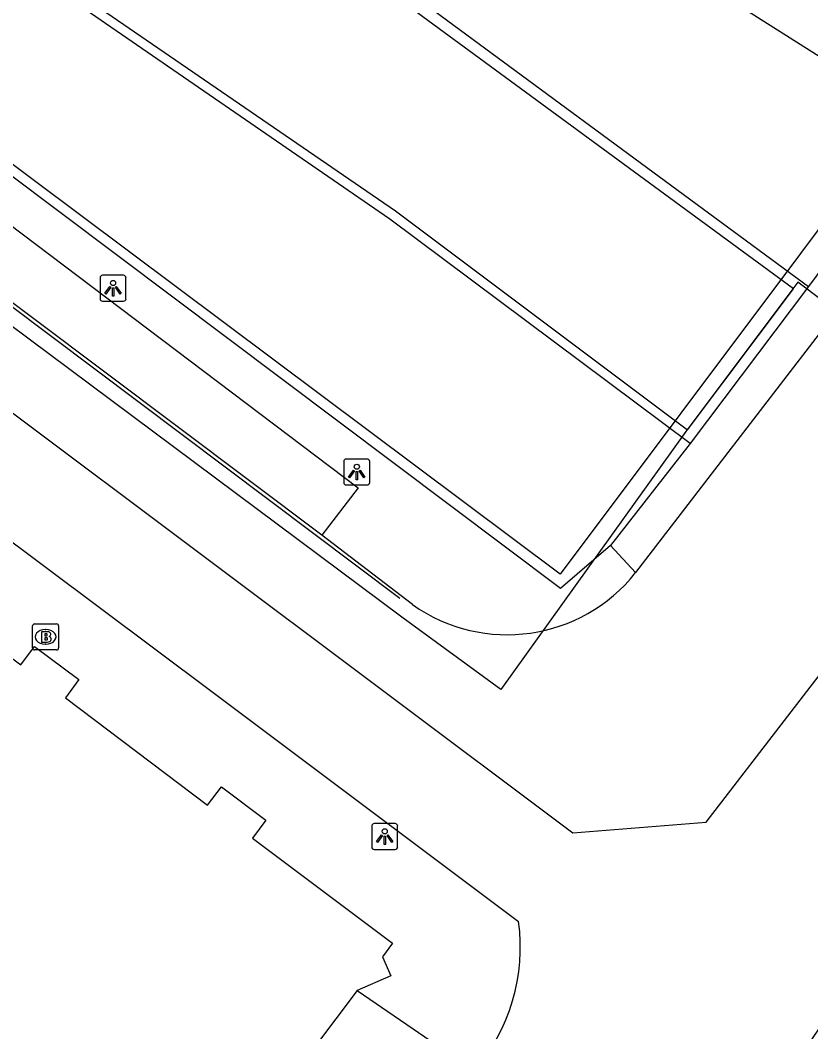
# Model space of a CAD drawing. Extents: x 159718 to 160783, y 383290 to 384030.
# Drawn here: x 160392.02 to 160422.45, y 383782.17 to 383821.12 of the extents above; entities that cross this region are included whole.
import ezdxf

# ---------------------------------------------------------------- set-up
doc = ezdxf.new("R2010")
doc.units = 0
for name, color, linetype in [('IMGEO_Brandkraan', 7, 'Continuous'), ('IMGEO_Hek', 7, 'Continuous'), ('IMGEO_Lichtpunt', 7, 'Continuous'), ('IMGEO_Lijnafwatering', 7, 'Continuous'), ('IMGEO_Muur', 7, 'Continuous'), ('IMGEO_Pand', 7, 'Continuous'), ('IMGEO_Pand_overbouw', 7, 'Continuous'), ('IMGEO_Pand_vergunning_verleend', 7, 'Continuous'), ('IMGEO_Rijbaan_lokaal_gesloten', 7, 'Continuous'), ('IMGEO_Rijbaan_lokaal_open', 7, 'Continuous'), ('IMGEO_Voetpad_open', 7, 'Continuous')]:
    doc.layers.add(name, color=color, linetype=linetype)

msp = doc.modelspace()

# ---------------------------------------------------------------- linework, layer by layer
at = {"layer": 'IMGEO_Brandkraan'}
for p, q in [((160392.492, 383796.948), (160392.492, 383797.8)), ((160392.567, 383797.874), (160393.419, 383797.874)), ((160392.98, 383797.654), (160393.005, 383797.654)), ((160393.493, 383797.8), (160393.493, 383796.948)), ((160393.419, 383796.874), (160392.567, 383796.874)), ((160393.003, 383797.094), (160392.978, 383797.094))]:
    msp.add_line(p, q, dxfattribs=at)
for points in [[(160392.492, 383796.948), (160392.492, 383797.8)], [(160392.567, 383797.874), (160393.419, 383797.874)], [(160393.493, 383797.8), (160393.493, 383796.948)], [(160392.84, 383797.574), (160392.84, 383797.174), (160393.053, 383797.174)], [(160393.071, 383797.574), (160392.84, 383797.574)], [(160393.019, 383797.493), (160392.965, 383797.493), (160392.965, 383797.417)], [(160392.965, 383797.417), (160393.018, 383797.417)], [(160393.027, 383797.341), (160392.965, 383797.341), (160392.965, 383797.26)], [(160392.965, 383797.26), (160393.027, 383797.26)], [(160393.419, 383796.874), (160392.567, 383796.874)]]:
    msp.add_lwpolyline(points, dxfattribs=at)
for centre, radius, start, end in [((160392.569, 383797.798), 0.0765, 91.552, 178.448), ((160392.569, 383797.798), 0.0765, 91.552, 178.448), ((160393.417, 383797.798), 0.0765, 1.552, 88.448), ((160393.417, 383797.798), 0.0765, 1.552, 88.448), ((160393.02, 383797.455), 0.0379, 267.8285, 90.9355), ((160393.028, 383797.3), 0.0404, 269.8759, 90.5077), ((160393.075, 383797.429), 0.145, 59.4692, 91.5367), ((160393.1, 383797.476), 0.0922, 285.5137, 58.1501), ((160393.105, 383797.284), 0.105, 301.3115, 78.989), ((160392.569, 383796.95), 0.0765, 181.552, 268.448), ((160392.569, 383796.95), 0.0765, 181.552, 268.448), ((160393.059, 383797.425), 0.251, 268.6676, 293.5347), ((160393.417, 383796.95), 0.0765, 271.552, 358.448), ((160393.417, 383796.95), 0.0765, 271.552, 358.448)]:
    msp.add_arc(centre, radius, start, end, dxfattribs=at)
for centre, major_axis, ratio, start_param, end_param in [((160392.979, 383797.374), (-0.387, 0.002), 0.722429, 4.712389, 7.853982), ((160393.004, 383797.374), (-0.39, 0.002), 0.717154, 1.570796, 4.712389)]:
    msp.add_ellipse(centre, major_axis=major_axis, ratio=ratio, start_param=start_param, end_param=end_param, dxfattribs=at)
at = {"layer": 'IMGEO_Hek'}
for points in [[(160355.475, 383833.178), (160413.288, 383789.833)], [(160413.288, 383789.833), (160418.423, 383790.239), (160437.283, 383814.733), (160440.696, 383818.695)]]:
    msp.add_lwpolyline(points, dxfattribs=at)
at = {"layer": 'IMGEO_Lichtpunt'}
for p, q in [((160395.994, 383811.301), (160395.186, 383811.301)), ((160395.994, 383811.301), (160395.186, 383811.301)), ((160395.092, 383811.206), (160395.092, 383810.399)), ((160395.092, 383811.206), (160395.092, 383810.399)), ((160396.088, 383810.399), (160396.088, 383811.206)), ((160396.088, 383810.399), (160396.088, 383811.206)), ((160395.186, 383810.305), (160395.994, 383810.305)), ((160395.186, 383810.305), (160395.994, 383810.305)), ((160404.473, 383804.131), (160404.473, 383803.324)), ((160404.473, 383804.131), (160404.473, 383803.324)), ((160405.375, 383804.226), (160404.567, 383804.226)), ((160405.375, 383804.226), (160404.567, 383804.226)), ((160405.469, 383803.324), (160405.469, 383804.131)), ((160405.469, 383803.324), (160405.469, 383804.131)), ((160404.567, 383803.23), (160405.375, 383803.23)), ((160404.567, 383803.23), (160405.375, 383803.23)), ((160405.55, 383790.089), (160405.55, 383789.282)), ((160405.55, 383790.089), (160405.55, 383789.282)), ((160406.452, 383790.184), (160405.644, 383790.184)), ((160406.452, 383790.184), (160405.644, 383790.184)), ((160406.546, 383789.282), (160406.546, 383790.089)), ((160406.546, 383789.282), (160406.546, 383790.089)), ((160405.644, 383789.188), (160406.452, 383789.188)), ((160405.644, 383789.188), (160406.452, 383789.188))]:
    msp.add_line(p, q, dxfattribs=at)
for points in [[(160395.466, 383810.87), (160395.505, 383810.842), (160395.317, 383810.58), (160395.279, 383810.607), (160395.466, 383810.87)], [(160395.568, 383810.822), (160395.615, 383810.822), (160395.615, 383810.5), (160395.568, 383810.5), (160395.568, 383810.822)], [(160395.678, 383810.842), (160395.716, 383810.869), (160395.903, 383810.607), (160395.864, 383810.579), (160395.678, 383810.842)], [(160404.847, 383803.795), (160404.886, 383803.767), (160404.698, 383803.505), (160404.66, 383803.532), (160404.847, 383803.795)], [(160404.949, 383803.747), (160404.996, 383803.747), (160404.996, 383803.425), (160404.949, 383803.425), (160404.949, 383803.747)], [(160405.059, 383803.767), (160405.097, 383803.794), (160405.284, 383803.532), (160405.245, 383803.504), (160405.059, 383803.767)], [(160405.924, 383789.753), (160405.963, 383789.725), (160405.775, 383789.463), (160405.737, 383789.49), (160405.924, 383789.753)], [(160406.026, 383789.705), (160406.073, 383789.705), (160406.073, 383789.383), (160406.026, 383789.383), (160406.026, 383789.705)], [(160406.136, 383789.725), (160406.174, 383789.752), (160406.361, 383789.49), (160406.322, 383789.462), (160406.136, 383789.725)]]:
    msp.add_lwpolyline(points, dxfattribs=at)
for centre in [(160395.591, 383811.004), (160404.972, 383803.929), (160406.049, 383789.887)]:
    msp.add_circle(centre, 0.0994, dxfattribs=at)
for centre, start, end in [((160395.186, 383811.206), 90, 180), ((160395.186, 383811.206), 90, 180), ((160395.994, 383811.206), 0, 90), ((160395.994, 383811.206), 0, 90), ((160395.186, 383810.399), 180, 270), ((160395.186, 383810.399), 180, 270), ((160395.994, 383810.399), 270, 0), ((160395.994, 383810.399), 270, 360), ((160404.567, 383804.131), 90, 180), ((160404.567, 383804.131), 90, 180), ((160405.375, 383804.131), 0, 90), ((160405.375, 383804.131), 0, 90), ((160404.567, 383803.324), 180, 270), ((160404.567, 383803.324), 180, 270), ((160405.375, 383803.324), 270, 0), ((160405.375, 383803.324), 270, 360), ((160405.644, 383790.089), 90, 180), ((160405.644, 383790.089), 90, 180), ((160406.452, 383790.089), 0, 90), ((160406.452, 383790.089), 0, 90), ((160405.644, 383789.282), 180, 270), ((160405.644, 383789.282), 180, 270), ((160406.452, 383789.282), 270, 0), ((160406.452, 383789.282), 270, 360)]:
    msp.add_arc(centre, 0.0946, start, end, dxfattribs=at)
at = {"layer": 'IMGEO_Lijnafwatering'}
msp.add_lwpolyline([(160406.632, 383798.856), (160391.52, 383810.213)], dxfattribs=at)
at = {"layer": 'IMGEO_Muur'}
for points in [[(160393.765, 383822.513), (160406.462, 383813.782), (160417.71, 383805.35), (160421.781, 383810.784), (160398.014, 383828.232)], [(160404.87, 383823.776), (160422.357, 383810.868)], [(160417.805, 383804.82), (160406.251, 383813.46), (160393.534, 383822.234), (160393.765, 383822.513)], [(160422.357, 383810.868), (160417.805, 383804.82)]]:
    msp.add_lwpolyline(points, dxfattribs=at)
at = {"layer": 'IMGEO_Pand'}
for points in [[(160391.356, 383796.814), (160392.037, 383796.305), (160392.565, 383797.01), (160394.271, 383795.733), (160393.761, 383795.022), (160399.232, 383790.901), (160399.761, 383791.604), (160401.469, 383790.317), (160400.962, 383789.622), (160406.351, 383785.577), (160405.964, 383785.06), (160406.289, 383784.318), (160404.985, 383783.761)], [(160404.985, 383783.761), (160395.169, 383770.718)]]:
    msp.add_lwpolyline(points, dxfattribs=at)
at = {"layer": 'IMGEO_Pand_overbouw'}
msp.add_lwpolyline([(160422.396, 383781.748), (160424.644, 383785.027), (160435.644, 383800.72), (160421.957, 383811.035), (160417.644, 383805.284), (160410.519, 383795.343), (160406.702, 383798.133), (160363.609, 383830.299), (160362.515, 383835.989), (160368.202, 383844.085), (160372.562, 383846.894), (160377.154, 383853.385), (160374.874, 383855.245), (160372.287, 383855.712), (160369.97, 383855.655), (160367.879, 383854.988), (160365.627, 383854.055), (160356.799, 383842.375), (160350.082, 383847.451), (160346.94, 383843.293), (160349.913, 383841.045), (160343.905, 383833.097), (160327.03, 383845.851), (160322.711, 383834.557)], dxfattribs=at)
at = {"layer": 'IMGEO_Pand_vergunning_verleend'}
msp.add_lwpolyline([(160362.934, 383837.123), (160385.245, 383866.918), (160402.874, 383853.705), (160400.876, 383851.024), (160415.528, 383840.103), (160431.302, 383824.497), (160412.798, 383799.786), (160362.934, 383837.123)], dxfattribs=at)
at = {"layer": 'IMGEO_Rijbaan_lokaal_gesloten'}
for points in [[(160351.783, 383830.991), (160362.943, 383822.569), (160399.392, 383795.277), (160411.204, 383786.414)], [(160433.282, 383823.133), (160430.876, 383819.576), (160415.708, 383799.849)], [(160403.623, 383801.29), (160384.176, 383815.896)], [(160407.12, 383798.618), (160403.623, 383801.29)]]:
    msp.add_lwpolyline(points, dxfattribs=at)
for centre, radius, start, end in [((160410.763, 383803.772), 6.312, 234.741, 321.5734), ((160403.929, 383785.439), 7.34, 319.3754, 7.6321)]:
    msp.add_arc(centre, radius, start, end, dxfattribs=at)
at = {"layer": 'IMGEO_Rijbaan_lokaal_open'}
for points in [[(160409.128, 383829.369), (160417.749, 383822.942), (160426.971, 383817.089)], [(160426.971, 383817.089), (160422.357, 383810.868)]]:
    msp.add_lwpolyline(points, dxfattribs=at)
at = {"layer": 'IMGEO_Voetpad_open'}
for points in [[(160414.737, 383800.9), (160412.812, 383799.243), (160385.019, 383820.123)], [(160384.176, 383815.896), (160385.608, 383817.79), (160405.029, 383803.116), (160403.623, 383801.29)], [(160417.805, 383804.82), (160414.737, 383800.9)], [(160414.737, 383800.9), (160415.708, 383799.849)], [(160404.985, 383783.761), (160409.5, 383780.66)]]:
    msp.add_lwpolyline(points, dxfattribs=at)

doc.saveas('drawing.dxf')
